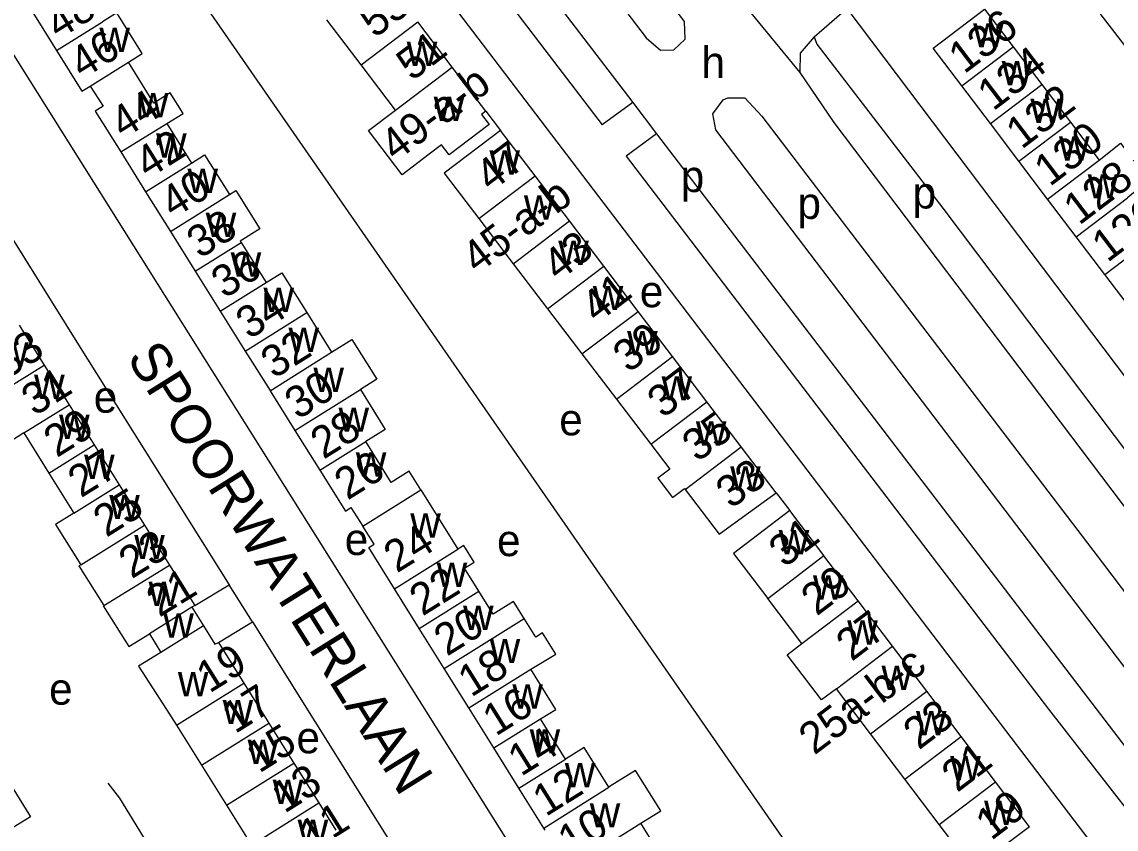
# Model space of a CAD drawing. Extents: x 159294 to 161936, y 384538 to 386517.
# Drawn here: x 160124.7 to 160263.3, y 385750.1 to 385852.4 of the extents above; entities that cross this region are included whole.
import ezdxf

# ---------------------------------------------------------------- set-up
doc = ezdxf.new("R2010")
doc.units = 0
for name, color, linetype in [('BLT_Basislijn', 7, 'Continuous'), ('BLT_Bebouwing', 7, 'Continuous'), ('BLT_Centroide', 7, 'Continuous'), ('BLT_Huisnummer', 7, 'Continuous'), ('BLT_Huisnummer_ tussenligend', 7, 'Continuous'), ('BLT_Huisnummer_reeks', 7, 'Continuous'), ('BLT_Onderverdeling_panden', 7, 'Continuous'), ('BLT_Straatnaam', 7, 'Continuous'), ('BLT_Vlakafsluiter', 7, 'Continuous')]:
    doc.layers.add(name, color=color, linetype=linetype)

msp = doc.modelspace()

# ---------------------------------------------------------------- linework, layer by layer
at = {"layer": 'BLT_Basislijn'}
for p, q in [((160151.35, 385891.14), (160261.93, 385746)), ((160136.96, 385870.3), (160230.38, 385735.53)), ((160208.26, 385713.57), (160114.34, 385863.08)), ((160225.02, 385850.52), (160229.15, 385854.08)), ((160229.15, 385854.08), (160293.45, 385768.9)), ((160202.05, 385842.2), (160198.19, 385839.38)), ((160183.45, 385841.07), (160185.29, 385838.66)), ((160205.08, 385838.22), (160201.22, 385835.4)), ((160118.45, 385833.01), (160131.87, 385811.5)), ((160220.21, 385792.75), (160221.93, 385790.48)), ((160261.51, 385783.86), (160278.97, 385760.77)), ((160146.59, 385778.48), (160150.96, 385781.08)), ((160149.59, 385773.79), (160153.89, 385776.41))]:
    msp.add_line(p, q, dxfattribs=at)
for points in [[(160190.75, 385876.28), (160171.4, 385901.63), (160169.53, 385903.4), (160167.17, 385903.25), (160165.89, 385901.87), (160165.89, 385900.1), (160203.76, 385850.39), (160205.58, 385848.8), (160207.26, 385848.88), (160208.69, 385850.21), (160208.59, 385852.44), (160190.75, 385876.28)], [(160161.45, 385895.12), (160162.63, 385893.77), (160202.05, 385842.2)], [(160155.9, 385894.04), (160158.23, 385891.72), (160198.19, 385839.38)], [(160276.66, 385833.39), (160272.54, 385838.8), (160258.37, 385857.22), (160249.49, 385869.34)], [(160225.02, 385850.52), (160223.27, 385848.42), (160223.2, 385845.97)], [(160225.02, 385850.52), (160225.37, 385849.57), (160241.33, 385828.81), (160286.88, 385768.29), (160289.17, 385765.72)], [(160223.2, 385845.97), (160227.53, 385839.64), (160280.91, 385769.02), (160284.73, 385764.71)], [(160202.05, 385842.2), (160205.08, 385838.22)], [(160274.56, 385757.16), (160212.58, 385838.72), (160212.19, 385840.76), (160213.52, 385842.51), (160214.1, 385842.8), (160216.26, 385842.77), (160218.39, 385840.45), (160261.51, 385783.86)], [(160205.08, 385838.22), (160267.87, 385756.06)], [(160201.22, 385835.4), (160254.71, 385765.34), (160266.92, 385749.62)], [(160131.87, 385811.5), (160150.96, 385781.08)], [(160153.89, 385776.41), (160150.96, 385781.08)], [(160153.89, 385776.41), (160185.69, 385725.57)], [(160135.6, 385755.97), (160137.07, 385754.04), (160150.32, 385732.4), (160163.42, 385711.72)]]:
    msp.add_lwpolyline(points, dxfattribs=at)
at = {"layer": 'BLT_Bebouwing'}
for p, q in [((160125.89, 385853.94), (160129.1, 385848.78)), ((160167.68, 385846.95), (160163.33, 385852.68)), ((160179.2, 385846.68), (160174.86, 385852.4)), ((160129.1, 385848.78), (160132.31, 385843.62)), ((160250.23, 385849.24), (160253.85, 385844.46)), ((160172.02, 385841.23), (160167.68, 385846.95)), ((160183.45, 385841.07), (160179.2, 385846.68)), ((160247.33, 385839.51), (160243.7, 385844.29)), ((160253.85, 385844.46), (160257.47, 385839.68)), ((160183.45, 385841.07), (160182.91, 385840.66)), ((160143.05, 385839.52), (160146.18, 385834.52)), ((160250.95, 385834.74), (160247.33, 385839.51)), ((160257.47, 385839.68), (160261.09, 385834.9)), ((160177.83, 385836.81), (160176.28, 385835.63)), ((160137.22, 385835.93), (160140.37, 385830.89)), ((160254.58, 385829.96), (160250.95, 385834.74)), ((160140.37, 385830.89), (160143.52, 385825.85)), ((160258.2, 385825.18), (160254.58, 385829.96)), ((160182.55, 385827.49), (160186.9, 385821.77)), ((160143.52, 385825.85), (160146.66, 385820.83)), ((160261.83, 385820.4), (160258.2, 385825.18)), ((160152.47, 385824.47), (160155.64, 385819.4)), ((160186.9, 385821.77), (160191.26, 385816.05)), ((160146.66, 385820.83), (160149.83, 385815.77)), ((160265.46, 385815.62), (160261.83, 385820.4)), ((160149.83, 385815.77), (160152.99, 385810.7)), ((160160.78, 385815.57), (160163.91, 385810.55)), ((160191.26, 385816.05), (160195.62, 385810.33)), ((160124.37, 385813.98), (160127.54, 385808.93)), ((160152.99, 385810.7), (160156.13, 385805.69)), ((160195.62, 385810.33), (160199.98, 385804.61)), ((160127.54, 385808.93), (160130.69, 385803.89)), ((160156.13, 385805.68), (160159.28, 385800.65)), ((160199.98, 385804.61), (160204.33, 385798.89)), ((160130.69, 385803.89), (160133.87, 385798.81)), ((160124.97, 385800.32), (160128.14, 385795.24)), ((160159.28, 385800.65), (160162.43, 385795.6)), ((160133.87, 385798.81), (160137.04, 385793.74)), ((160128.14, 385795.24), (160131.31, 385790.16)), ((160137.04, 385793.74), (160140.22, 385788.66)), ((160226.26, 385784.78), (160221.93, 385790.48)), ((160140.22, 385788.66), (160143.4, 385783.59)), ((160143.4, 385783.59), (160146.59, 385778.48)), ((160230.6, 385779.05), (160226.26, 385784.77)), ((160175.03, 385775.55), (160171.88, 385780.59)), ((160223.48, 385773.65), (160219.14, 385779.37)), ((160146.59, 385778.48), (160146.24, 385778.26)), ((160146.24, 385778.26), (160147.7, 385775.9)), ((160234.94, 385773.32), (160230.6, 385779.05)), ((160147.7, 385775.9), (160149.15, 385773.56)), ((160178.18, 385770.5), (160175.03, 385775.55)), ((160149.15, 385773.56), (160149.59, 385773.79)), ((160149.59, 385773.79), (160152.82, 385768.63)), ((160239.29, 385767.6), (160234.94, 385773.32)), ((160181.3, 385765.49), (160178.18, 385770.5)), ((160152.82, 385768.63), (160155.99, 385763.57)), ((160232.17, 385762.19), (160227.83, 385767.92)), ((160243.63, 385761.87), (160239.29, 385767.59)), ((160184.47, 385760.42), (160181.3, 385765.49)), ((160144.29, 385763.29), (160147.45, 385758.22)), ((160155.99, 385763.57), (160159.16, 385758.51)), ((160193.52, 385759.01), (160190.36, 385764.09)), ((160236.52, 385756.47), (160232.17, 385762.19)), ((160247.98, 385756.14), (160243.63, 385761.87)), ((160187.64, 385755.34), (160184.47, 385760.42)), ((160147.45, 385758.22), (160150.61, 385753.16)), ((160159.16, 385758.51), (160162.33, 385753.45)), ((160240.87, 385750.74), (160236.52, 385756.47)), ((160252.3, 385750.44), (160247.98, 385756.14)), ((160190.81, 385750.27), (160187.64, 385755.34)), ((160150.61, 385753.16), (160153.77, 385748.1)), ((160162.33, 385753.45), (160164.48, 385750)), ((160206.2, 385745.89), (160203.09, 385750.88)), ((160245.12, 385745.15), (160240.87, 385750.74)), ((160252.3, 385750.44), (160249.09, 385748)), ((160190.98, 385750), (160190.81, 385750.27))]:
    msp.add_line(p, q, dxfattribs=at)
for points in [[(160138.2, 385847.29), (160139.95, 385848.38), (160136.74, 385853.53), (160134.93, 385852.41)], [(160243.7, 385844.29), (160240.08, 385849.07), (160246.61, 385854.02), (160250.23, 385849.24)], [(160143.05, 385839.52), (160145.13, 385840.8), (160143.5, 385843.41), (160141.43, 385842.11), (160138.2, 385847.29)], [(160132.31, 385843.62), (160133.35, 385844.27)], [(160133.35, 385844.27), (160135.02, 385841.74), (160133.99, 385841.1), (160137.22, 385835.93)], [(160176.28, 385835.63), (160172.85, 385833.03), (160168.6, 385838.63), (160172.02, 385841.23)], [(160182.91, 385840.66), (160183.86, 385839.4), (160178.79, 385835.55), (160177.83, 385836.81)], [(160185.29, 385838.66), (160178.16, 385833.24), (160182.55, 385827.49)], [(160189.68, 385832.9), (160185.29, 385838.66)], [(160261.09, 385834.9), (160263.82, 385837.03), (160267.4, 385832.34), (160264.71, 385830.12)], [(160146.18, 385834.52), (160147.85, 385835.56), (160151, 385830.52)], [(160194.03, 385827.18), (160189.68, 385832.9)], [(160151, 385830.52), (160151.82, 385831.03), (160154.85, 385826.19), (160152.36, 385824.63), (160152.47, 385824.47)], [(160198.38, 385821.45), (160194.03, 385827.18)], [(160202.73, 385815.73), (160198.38, 385821.45)], [(160155.64, 385819.4), (160157.61, 385820.63), (160160.78, 385815.57)], [(160207.08, 385810), (160202.73, 385815.73)], [(160163.91, 385810.55), (160166.5, 385812.17), (160169.65, 385807.13), (160167.57, 385805.82)], [(160211.43, 385804.28), (160207.08, 385810)], [(160167.57, 385805.82), (160170.72, 385800.78), (160168.24, 385799.24)], [(160124.97, 385800.32), (160122.1, 385798.49), (160118.94, 385803.55)], [(160215.79, 385798.56), (160211.43, 385804.28)], [(160175.21, 385793.1), (160173.74, 385795.47), (160171.48, 385794.06), (160168.24, 385799.24)], [(160204.33, 385798.89), (160206.73, 385795.74), (160205.21, 385794.58), (160207.07, 385792.14), (160208.59, 385793.3), (160208.69, 385793.17)], [(160220.21, 385792.75), (160215.79, 385798.56)], [(160162.43, 385795.6), (160165.67, 385790.43), (160166.38, 385790.88), (160167.88, 385788.52)], [(160175.21, 385793.1), (160179.9, 385785.6)], [(160208.69, 385793.17), (160213, 385787.51), (160215.95, 385789.65), (160220.21, 385792.75)], [(160221.93, 385790.48), (160217.84, 385787.37), (160214.81, 385785.07), (160219.14, 385779.37)], [(160131.31, 385790.16), (160128.99, 385788.71), (160132.16, 385783.63)], [(160171.88, 385780.59), (160168.63, 385785.8), (160169.31, 385786.22), (160167.88, 385788.52)], [(160182.58, 385780.26), (160180.74, 385783.2), (160181.96, 385783.96), (160180.65, 385786.07), (160179.9, 385785.6)], [(160132.16, 385783.63), (160131.94, 385783.5), (160135.07, 385778.47)], [(160188.31, 385776.82), (160186.96, 385778.98), (160184.38, 385777.37), (160182.58, 385780.26)], [(160135.07, 385778.47), (160135, 385778.43), (160138.24, 385773.25), (160140.85, 385774.89)], [(160189.15, 385770.39), (160192.3, 385772.3), (160190.62, 385774.99), (160189.78, 385774.47), (160188.31, 385776.82)], [(160140.85, 385774.89), (160142.31, 385772.53)], [(160142.31, 385772.53), (160139.46, 385770.78)], [(160227.83, 385767.92), (160225.95, 385766.5), (160221.61, 385772.23), (160223.48, 385773.65)], [(160139.46, 385770.78), (160143.04, 385765.29), (160144.29, 385763.29)], [(160190.36, 385764.09), (160192.33, 385765.3), (160189.15, 385770.39)], [(160199.02, 385755.45), (160195.9, 385760.49), (160193.52, 385759.01)], [(160121.68, 385758.34), (160125.81, 385751.7), (160123.08, 385750)], [(160203.09, 385750.88), (160205.6, 385752.46), (160202.41, 385757.57), (160199.21, 385755.58), (160199.02, 385755.45)]]:
    msp.add_lwpolyline(points, dxfattribs=at)
at = {"layer": 'BLT_Onderverdeling_panden'}
for p, q in [((160129.1, 385848.78), (160134.93, 385852.41)), ((160167.68, 385846.95), (160174.86, 385852.4)), ((160243.7, 385844.29), (160250.23, 385849.24)), ((160133.35, 385844.27), (160138.2, 385847.29)), ((160172.02, 385841.23), (160179.2, 385846.68)), ((160247.33, 385839.51), (160253.85, 385844.46)), ((160137.22, 385835.93), (160143.05, 385839.52)), ((160250.95, 385834.74), (160257.47, 385839.68)), ((160254.58, 385829.96), (160261.09, 385834.9)), ((160140.37, 385830.89), (160146.18, 385834.52)), ((160182.55, 385827.49), (160189.68, 385832.9)), ((160143.52, 385825.85), (160151, 385830.52)), ((160258.2, 385825.18), (160264.71, 385830.12)), ((160186.9, 385821.77), (160194.03, 385827.18)), ((160261.83, 385820.4), (160268.33, 385825.34)), ((160146.66, 385820.83), (160152.47, 385824.47)), ((160191.26, 385816.05), (160198.38, 385821.45)), ((160149.83, 385815.77), (160155.64, 385819.4)), ((160152.99, 385810.7), (160160.78, 385815.57)), ((160195.62, 385810.33), (160202.73, 385815.73)), ((160156.13, 385805.68), (160163.91, 385810.55)), ((160199.98, 385804.61), (160207.08, 385810)), ((160118.94, 385803.55), (160127.54, 385808.93)), ((160159.28, 385800.65), (160167.57, 385805.82)), ((160124.97, 385800.32), (160130.69, 385803.89)), ((160204.33, 385798.89), (160211.43, 385804.28)), ((160128.14, 385795.24), (160133.87, 385798.81)), ((160162.43, 385795.6), (160168.24, 385799.24)), ((160208.69, 385793.17), (160215.79, 385798.56)), ((160131.31, 385790.16), (160137.04, 385793.74)), ((160167.88, 385788.52), (160175.21, 385793.1)), ((160132.16, 385783.63), (160140.22, 385788.66)), ((160171.88, 385780.59), (160179.9, 385785.6)), ((160135.07, 385778.47), (160143.4, 385783.59)), ((160219.14, 385779.37), (160226.26, 385784.78)), ((160175.03, 385775.55), (160182.58, 385780.26)), ((160146.24, 385778.26), (160140.85, 385774.89)), ((160223.48, 385773.65), (160230.6, 385779.05)), ((160178.18, 385770.5), (160188.31, 385776.82)), ((160147.7, 385775.9), (160142.31, 385772.53)), ((160227.83, 385767.92), (160234.94, 385773.32)), ((160181.3, 385765.49), (160189.15, 385770.39)), ((160144.29, 385763.29), (160152.82, 385768.63)), ((160232.17, 385762.19), (160239.29, 385767.6)), ((160147.45, 385758.22), (160155.99, 385763.57)), ((160184.47, 385760.42), (160190.36, 385764.09)), ((160236.52, 385756.47), (160243.63, 385761.87)), ((160187.64, 385755.34), (160193.52, 385759.01)), ((160150.61, 385753.16), (160159.16, 385758.51)), ((160240.87, 385750.74), (160247.98, 385756.14)), ((160190.81, 385750.27), (160199.02, 385755.45)), ((160153.77, 385748.1), (160162.33, 385753.45)), ((160193.98, 385745.19), (160203.09, 385750.88))]:
    msp.add_line(p, q, dxfattribs=at)
at = {"layer": 'BLT_Vlakafsluiter'}
msp.add_line((160214.67, 385856.42), (160223.2, 385845.97), dxfattribs=at)

# ---------------------------------------------------------------- texts
at = {"layer": 'BLT_Centroide'}
for s, p in [('w', (160134.53, 385848.59)), ('w', (160245.15, 385849.16)), ('w', (160173.44, 385846.81)), ('h', (160210.76, 385845.28)), ('w', (160248.77, 385844.38)), ('w', (160139.41, 385840.31)), ('w', (160176.86, 385839.84)), ('w', (160252.4, 385839.59)), ('w', (160141.71, 385835.22)), ('w', (160256.02, 385834.81)), ('w', (160183.91, 385833.06)), ('w', (160145.68, 385830.72)), ('p', (160208.13, 385830.84)), ('w', (160259.65, 385830.03)), ('p', (160237.48, 385828.76)), ('w', (160188.28, 385827.34)), ('p', (160222.91, 385827.44)), ('w', (160147.99, 385825.16)), ('w', (160192.63, 385821.62)), ('w', (160151.15, 385820.12)), ('w', (160155.3, 385815.66)), ('w', (160196.99, 385815.88)), ('e', (160202.95, 385816.25)), ('w', (160158.47, 385810.59)), ('w', (160201.34, 385810.16)), ('w', (160121.7, 385808.75)), ('w', (160161.63, 385805.53)), ('w', (160126.26, 385804.62)), ('w', (160205.7, 385804.44)), ('e', (160133.81, 385802.89)), ('w', (160164.8, 385800.47)), ('e', (160192.75, 385800.02)), ('w', (160129.42, 385799.56)), ('w', (160210.05, 385798.72)), ('w', (160132.59, 385794.5)), ('w', (160166.99, 385794.78)), ('w', (160214.39, 385793.03)), ('w', (160135.77, 385789.41)), ('w', (160173.89, 385787.06)), ('e', (160165.59, 385784.86)), ('e', (160184.87, 385784.72)), ('w', (160220.53, 385784.94)), ('w', (160138.94, 385784.34)), ('w', (160177.23, 385780.81)), ('w', (160224.87, 385779.22)), ('w', (160140.75, 385778.41)), ('w', (160180.57, 385775.38)), ('w', (160142.62, 385774.39)), ('w', (160229.21, 385773.5)), ('w', (160183.94, 385771.16)), ('w', (160144.46, 385766.97)), ('w', (160233.56, 385767.75)), ('e', (160128.16, 385765.9)), ('w', (160186.81, 385765.41)), ('w', (160150.13, 385763.44)), ('w', (160237.91, 385762.03)), ('e', (160159.48, 385759.74)), ('w', (160189, 385759.72)), ('w', (160153.3, 385758.38)), ('w', (160242.25, 385756.31)), ('w', (160193.45, 385755.44)), ('w', (160156.47, 385753.31)), ('w', (160196.61, 385750.34)), ('w', (160246.54, 385750.66)), ('w', (160159.63, 385748.25))]:
    msp.add_text(s, height=4, dxfattribs=at).set_placement(p)
at = {"layer": 'BLT_Huisnummer'}
for s, rotation, p in [('53', 37.2145, (160169.4, 385850.25)), ('136', 37.193, (160244.01, 385845.72)), ('46', 31.907, (160132.38, 385845.09)), ('44', 32.0125, (160137.54, 385837.51)), ('130', 37.1938, (160254.85, 385831.45)), ('47', 37.3037, (160184.09, 385830.75)), ('126', 37.1915, (160262.15, 385821.83)), ('38', 32.0169, (160147.24, 385822.33)), ('41', 37.3054, (160197.5, 385814.11)), ('34', 32.0169, (160153.47, 385812.1)), ('33', 31.9594, (160122.77, 385807.07)), ('37', 37.3039, (160205.88, 385802.08)), ('30', 32.0213, (160159.65, 385801.93)), ('29', 31.9613, (160129.13, 385797.13)), ('26', 31.958, (160165.93, 385791.73)), ('33', 36.0135, (160214.48, 385790.62)), ('25', 31.9605, (160135.4, 385787.03)), ('31', 37.2031, (160221.26, 385783.16)), ('24', 31.9739, (160172.18, 385782.51)), ('21', 31.641, (160142.11, 385776.91)), ('27', 37.1979, (160229.77, 385771.3)), ('19', 32.0018, (160148.46, 385767.28)), ('18', 31.9712, (160181.58, 385766.77)), ('23', 37.2019, (160238.27, 385760.08)), ('14', 31.9756, (160187.9, 385756.74)), ('13', 31.9974, (160157.95, 385752.06)), ('19', 37.189, (160247.43, 385748.6)), ('10', 31.9756, (160194.22, 385746.54))]:
    msp.add_text(s, height=4, rotation=rotation, dxfattribs=at).set_placement(p)
at = {"layer": 'BLT_Huisnummer_ tussenligend'}
for s, rotation, p in [('48', 31.907, (160129.35, 385850.11)), ('51', 37.2192, (160174.1, 385844.81)), ('134', 37.1938, (160247.68, 385841.02)), ('132', 37.1938, (160251.28, 385836.17)), ('42', 32.0169, (160140.67, 385832.44)), ('40', 32.0169, (160143.87, 385827.42)), ('128', 37.1915, (160258.57, 385826.55)), ('43', 37.3054, (160192.63, 385819.43)), ('36', 32.0169, (160150.35, 385817.27)), ('39', 37.3039, (160201.53, 385807.84)), ('32', 32.0213, (160156.63, 385807.11)), ('31', 31.9613, (160126.31, 385802.38)), ('28', 31.958, (160162.9, 385796.91)), ('35', 36.0135, (160210.21, 385796.54)), ('27', 31.9605, (160132.19, 385792.03)), ('23', 31.641, (160138.61, 385781.77)), ('22', 31.9712, (160175.43, 385777.05)), ('29', 37.1979, (160225.34, 385777.05)), ('20', 31.9712, (160178.53, 385771.96)), ('17', 31.9974, (160151.7, 385762.15)), ('16', 31.9756, (160184.7, 385761.83)), ('15', 31.9974, (160154.75, 385757.15)), ('21', 37.189, (160243.13, 385754.7)), ('12', 31.9756, (160191.03, 385751.64)), ('11', 31.9966, (160161.47, 385747.24))]:
    msp.add_text(s, height=4, rotation=rotation, dxfattribs=at).set_placement(p)
at = {"layer": 'BLT_Huisnummer_reeks'}
for s, rotation, p in [('49-a-b', 37.2192, (160172.04, 385834.6)), ('45-a-b', 37.3054, (160182.38, 385820.37)), ('25a-b-c', 37.2019, (160225.04, 385759.43))]:
    msp.add_text(s, height=4, rotation=rotation, dxfattribs=at).set_placement(p)
at = {"layer": 'BLT_Straatnaam'}
for s, height, rotation, p in [('SPOORWATERLAAN', 4.9999, 302.0005, (160137.9, 385809.87)), ('CORNELIS BLOEMAERTSTRAAT', 5, 301.9564, (160074.2, 385788.87))]:
    msp.add_text(s, height=height, rotation=rotation, dxfattribs=at).set_placement(p)

doc.saveas('drawing.dxf')
